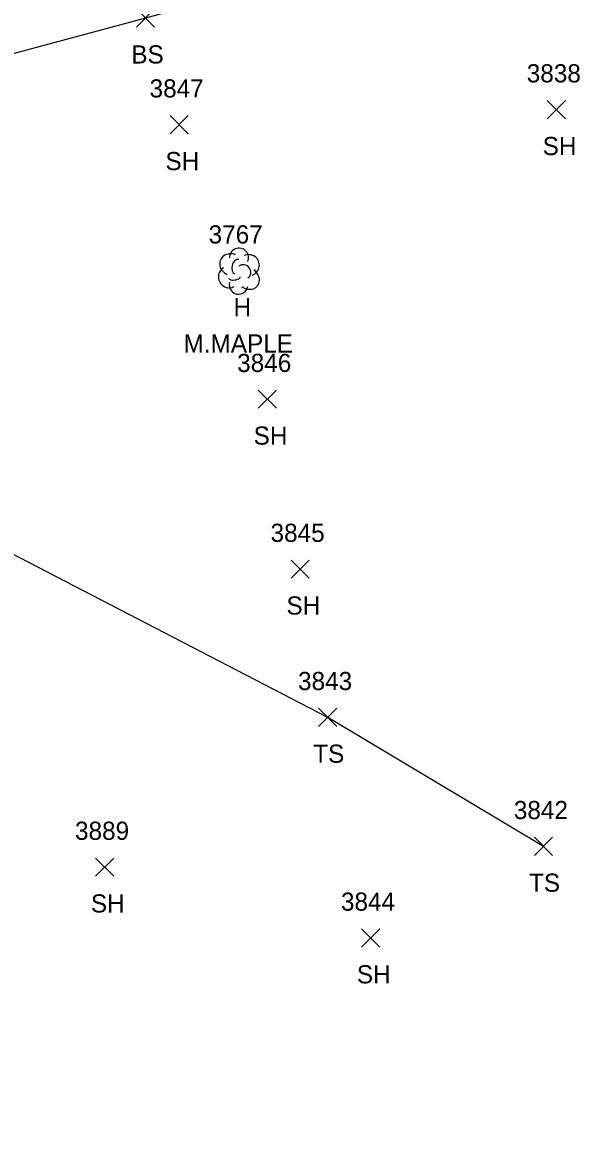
# Model space of a CAD drawing. Extents: x 1520648 to 1523413, y 732854 to 735518.
# Drawn here: x 1521194.8 to 1521256.5, y 733381.9 to 733505.9 of the extents above; entities that cross this region are included whole.
import ezdxf

# ---------------------------------------------------------------- set-up
doc = ezdxf.new("R2010")
doc.units = 0
for name, color, linetype in [('L_A', 7, 'Continuous'), ('L_C', 7, 'Continuous'), ('L_I', 7, 'Continuous'), ('L_TIC', 7, 'Continuous'), ('LELB', 7, 'Continuous'), ('LTD', 7, 'Continuous')]:
    doc.layers.add(name, color=color, linetype=linetype)

msp = doc.modelspace()

# ---------------------------------------------------------------- linework, layer by layer
at = {"layer": 'L_TIC'}
for points in [[(1521207.34, 733505.35), (1521209.34, 733507.35)], [(1521209.34, 733505.35), (1521207.34, 733507.35)], [(1521252.52, 733495.27), (1521254.52, 733497.27)], [(1521254.52, 733495.27), (1521252.52, 733497.27)], [(1521211.04, 733493.61), (1521213.04, 733495.61)], [(1521213.04, 733493.61), (1521211.04, 733495.61)], [(1521220.74, 733463.4), (1521222.74, 733465.4)], [(1521222.74, 733463.4), (1521220.74, 733465.4)], [(1521224.35, 733444.7), (1521226.35, 733446.7)], [(1521226.35, 733444.7), (1521224.35, 733446.7)], [(1521227.37, 733428.39), (1521229.37, 733430.39)], [(1521229.37, 733428.39), (1521227.37, 733430.39)], [(1521251.1, 733414.19), (1521253.1, 733416.19)], [(1521253.1, 733414.19), (1521251.1, 733416.19)], [(1521202.86, 733411.91), (1521204.86, 733413.91)], [(1521204.86, 733411.91), (1521202.86, 733413.91)], [(1521232.09, 733404.11), (1521234.09, 733406.11)], [(1521234.09, 733404.11), (1521232.09, 733406.11)]]:
    msp.add_lwpolyline(points, dxfattribs=at)
at = {"layer": 'LELB'}
for points in [[(1521370.39, 733548.57), (1521314.23, 733532.31), (1521247.21, 733516.91), (1521208.34, 733506.35), (1521156.26, 733492.33), (1521131.75, 733483.81)], [(1521252.1, 733415.19), (1521228.37, 733429.39), (1521182.52, 733453.14), (1521177.46, 733434.15), (1521175.05, 733407.45), (1521132.84, 733393.75), (1521088.04, 733381.94)]]:
    msp.add_lwpolyline(points, dxfattribs=at)
at = {"layer": 'LTD'}
msp.add_line((1521218.59, 733478.54), (1521218.59, 733478.54), dxfattribs=at)
msp.add_line((1521218.59, 733478.54), (1521218.59, 733478.54), dxfattribs=at)
msp.add_arc((1521218.63, 733479.98), 1.05, 335.5272, 180.9563, dxfattribs=at)
for centre, major_axis, ratio, start_param, end_param in [((1521217.79, 733479.21), (1.21, -0.51), 0.895232, 1.570796, 4.712389), ((1521219.63, 733479.13), (-1.14, -0.48), 0.949671, 1.570796, 4.712389), ((1521217.5, 733477.84), (0.58, -1.04), 0.959034, 3.141593, 6.283185), ((1521218.38, 733479), (-0.208, -0.792), 0.645439, 3.141593, 6.283185), ((1521219.09, 733478.38), (-0.5, 0.667), 0.989748, 3.141593, 6.283185), ((1521218.13, 733477.79), (-0.625, -0.083), 0.423636, 0, 3.141593), ((1521219.59, 733477.71), (-1.09, 0.79), 0.841452, 1.570796, 4.712389), ((1521218.59, 733477.04), (0.26, 1.06), 0.942809, 1.570796, 4.712389)]:
    msp.add_ellipse(centre, major_axis=major_axis, ratio=ratio, start_param=start_param, end_param=end_param, dxfattribs=at)

# ---------------------------------------------------------------- texts
at = {"layer": 'L_A'}
for s, p in [('BS', (1521206.78, 733501.35)), ('SH', (1521252.01, 733491.27)), ('SH', (1521210.53, 733489.61)), ('H', (1521218.02, 733473.54)), ('SH', (1521220.23, 733459.4)), ('SH', (1521223.84, 733440.7)), ('TS', (1521226.78, 733424.39)), ('TS', (1521250.51, 733410.19)), ('SH', (1521202.34, 733407.91)), ('SH', (1521231.58, 733400.11))]:
    msp.add_text(s, height=2, dxfattribs=at).set_placement(p)
at = {"layer": 'L_C'}
msp.add_text('M.MAPLE', height=2, dxfattribs=at).set_placement((1521212.52, 733469.54))
at = {"layer": 'L_I'}
for s, p in [('3838', (1521250.26, 733499.27)), ('3847', (1521208.79, 733497.61)), ('3767', (1521215.28, 733481.54)), ('3846', (1521218.42, 733467.4)), ('3845', (1521222.09, 733448.7)), ('3843', (1521225.11, 733432.39)), ('3842', (1521248.84, 733418.19)), ('3889', (1521200.59, 733415.91)), ('3844', (1521229.83, 733408.11))]:
    msp.add_text(s, height=2, dxfattribs=at).set_placement(p)

doc.saveas('drawing.dxf')
